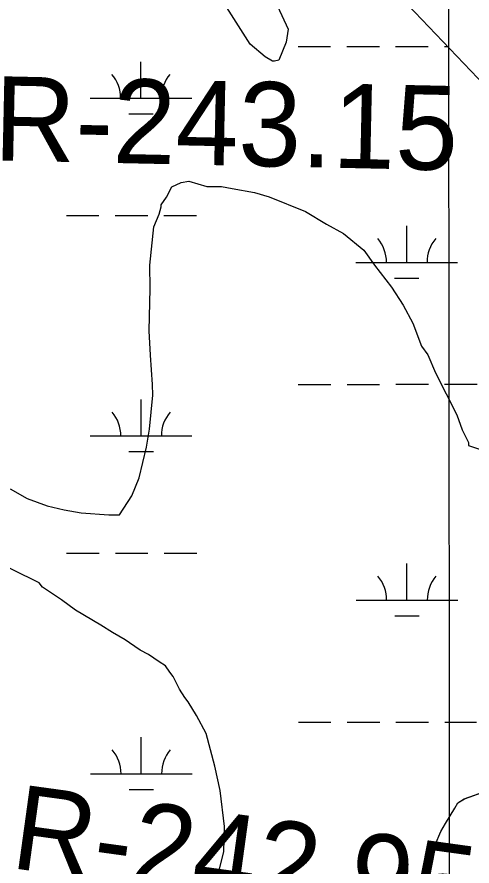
# Model space of a CAD drawing. Extents: x 3279314 to 3317160, y 734079 to 759431.
# Drawn here: x 3306641 to 3307089, y 744240 to 745077 of the extents above; entities that cross this region are included whole.
import ezdxf

# ---------------------------------------------------------------- set-up
doc = ezdxf.new("R2010")
doc.units = 0
for name, color, linetype in [('V-GRID-MAJR', 7, 'Continuous'), ('V-RIVR-RANG-IDEN', 7, 'Continuous'), ('V-SITE-VEGE', 7, 'Continuous'), ('V-TOPO-SHOR', 7, 'Continuous'), ('V-WETL-SWMP', 7, 'Continuous')]:
    doc.layers.add(name, color=color, linetype=linetype)

msp = doc.modelspace()

# ---------------------------------------------------------------- linework, layer by layer
at = {"layer": 'V-GRID-MAJR'}
msp.add_spline([(3307069.93, 739467.91), (3307065.52, 745527.13), (3307061.11, 751588.95), (3307056.71, 757650.81), (3307056.7, 757653.39)], degree=3, dxfattribs=at)
at = {"layer": 'V-SITE-VEGE'}
for points in [[(3306892.48, 745033.04), (3306885.17, 745037.18), (3306870.52, 745049.61), (3306847.42, 745085.97)], [(3306897.43, 745087.25), (3306907.96, 745064.38), (3306905.94, 745051.86), (3306898.73, 745034.11), (3306894.56, 745033.05), (3306892.48, 745033.04)], [(3306634.32, 744611.6), (3306651.04, 744602.31), (3306670.87, 744595.11), (3306687.56, 744591.02), (3306704.25, 744587.97), (3306731.35, 744586.02), (3306741.77, 744586.07), (3306754.19, 744604.88), (3306761.4, 744622.63), (3306768.55, 744652.89), (3306771.59, 744670.62), (3306774.56, 744703.98), (3306774.5, 744714.4), (3306772.28, 744743.56), (3306771.13, 744767.53), (3306771.97, 744809.21), (3306771.86, 744832.14), (3306775.85, 744869.67), (3306781, 744882.2), (3306783.04, 744889.51), (3306783.03, 744891.59), (3306788.21, 744898.91), (3306793.37, 744909.35), (3306802.73, 744913.57), (3306810.02, 744914.64), (3306827.76, 744909.52), (3306842.35, 744909.59), (3306852.78, 744907.56), (3306874.68, 744903.49), (3306889.29, 744899.39), (3306924.79, 744884.97), (3306945.69, 744872.57), (3306962.41, 744863.27), (3306982.28, 744846.7), (3306992.78, 744832.16), (3307009.55, 744810.35), (3307021.1, 744792.69), (3307030.56, 744775.02), (3307039.01, 744752.14), (3307045.3, 744743.83), (3307052.68, 744726.15), (3307073.72, 744684.57), (3307079, 744670.01), (3307085.31, 744657.53), (3307085.33, 744654.41), (3307104.12, 744648.24)], [(3306836.26, 744221.8), (3306844.45, 744254.14), (3306845.37, 744279.16), (3306841.03, 744314.56), (3306835.71, 744338.51), (3306827.21, 744370.77), (3306817.75, 744388.44), (3306809.35, 744401.95), (3306806.2, 744406.1), (3306800.95, 744414.41), (3306794.64, 744426.88), (3306791.5, 744431.04), (3306787.3, 744437.27), (3306781.02, 744441.41), (3306770.57, 744448.65), (3306762.21, 744452.78), (3306751.76, 744460.02), (3306747.57, 744463.13), (3306735.04, 744470.36), (3306723.54, 744477.6), (3306698.46, 744492.07), (3306684.86, 744502.43), (3306666.04, 744514.84), (3306662.9, 744519), (3306610.67, 744544.8)]]:
    msp.add_lwpolyline(points, dxfattribs=at)
at = {"layer": 'V-TOPO-SHOR'}
msp.add_lwpolyline([(3307047.25, 744232.71), (3307049.48, 744249.95), (3307052.54, 744260.93), (3307057.93, 744274.27), (3307062.57, 744282.13), (3307071.86, 744297.07), (3307074.95, 744302.57), (3307081.19, 744306.53), (3307085.87, 744308.13), (3307101.49, 744313.72), (3307116.34, 744317.73), (3307141.35, 744322.6), (3307154.65, 744324.26), (3307173.45, 744322.04), (3307192.26, 744319.04), (3307199.32, 744316.74), (3307218.9, 744314.53), (3307230.67, 744311.47), (3307247.92, 744307.68), (3307257.33, 744304.61), (3307270.65, 744302.36), (3307277.71, 744300.84), (3307290.25, 744297.8), (3307298.1, 744294.72)], dxfattribs=at)
at = {"layer": 'V-WETL-SWMP'}
for p, q in [((3307180.8, 744925.12), (3306990.41, 745125.7)), ((3307180.8, 744925.12), (3306990.41, 745125.7)), ((3306917.6, 745047.3), (3306949.6, 745047.32)), ((3306965.6, 745047.33), (3306997.6, 745047.35)), ((3307013.6, 745047.35), (3307045.6, 745047.37)), ((3307061.6, 745047.38), (3307064.75, 745047.38)), ((3306763.04, 744996.48), (3306763.02, 745032.48)), ((3306713.04, 744996.46), (3306813.04, 744996.51)), ((3306751.05, 744981.05), (3306775.05, 744981.06)), ((3306689.69, 744881.01), (3306721.69, 744881.03)), ((3306737.69, 744881.04), (3306769.69, 744881.06)), ((3306785.69, 744881.06), (3306817.69, 744881.08)), ((3307024.56, 744834.76), (3307024.54, 744870.76)), ((3306974.56, 744834.73), (3307074.56, 744834.78)), ((3307012.56, 744819.32), (3307036.56, 744819.33)), ((3306917.77, 744714.63), (3306949.77, 744714.65)), ((3306965.77, 744714.65), (3306997.77, 744714.67)), ((3307013.77, 744714.68), (3307045.77, 744714.7)), ((3307061.77, 744714.7), (3307093.77, 744714.72)), ((3306763.21, 744663.81), (3306763.19, 744699.81)), ((3306713.21, 744663.78), (3306813.21, 744663.83)), ((3306751.22, 744648.37), (3306775.22, 744648.38)), ((3306689.86, 744548.34), (3306721.86, 744548.36)), ((3306737.86, 744548.36), (3306769.86, 744548.38)), ((3306785.86, 744548.39), (3306817.86, 744548.41)), ((3307024.73, 744502.08), (3307024.71, 744538.08)), ((3306974.73, 744502.06), (3307074.73, 744502.11)), ((3307012.73, 744486.64), (3307036.73, 744486.66)), ((3306917.94, 744381.96), (3306949.94, 744381.97)), ((3306965.94, 744381.98), (3306997.94, 744382)), ((3307013.94, 744382), (3307045.94, 744382.02)), ((3307061.94, 744382.03), (3307093.26, 744382.04)), ((3306763.38, 744331.13), (3306763.36, 744367.13)), ((3306713.38, 744331.11), (3306813.38, 744331.16)), ((3306751.39, 744315.7), (3306775.39, 744315.71)), ((3307081.17, 744306.52), (3307101.48, 744313.71)), ((3307081.17, 744306.52), (3307101.48, 744313.71)), ((3307071.85, 744297.06), (3307074.94, 744302.57)), ((3307071.85, 744297.06), (3307074.94, 744302.57)), ((3307074.94, 744302.57), (3307081.17, 744306.52)), ((3307074.94, 744302.57), (3307081.17, 744306.52)), ((3307062.56, 744282.13), (3307071.85, 744297.06)), ((3307062.56, 744282.13), (3307071.85, 744297.06)), ((3307057.91, 744274.27), (3307062.56, 744282.13)), ((3307057.91, 744274.27), (3307062.56, 744282.13)), ((3307052.53, 744260.92), (3307057.91, 744274.27)), ((3307052.53, 744260.92), (3307057.91, 744274.27)), ((3307049.47, 744249.94), (3307052.53, 744260.92)), ((3307049.47, 744249.94), (3307052.53, 744260.92)), ((3307047.24, 744232.71), (3307049.47, 744249.94)), ((3307047.24, 744232.71), (3307049.47, 744249.94))]:
    msp.add_line(p, q, dxfattribs=at)
for centre, start, end in [((3306707.8, 744996.93), 359.25735, 40.801), ((3306818.28, 744996.99), 139.25734, 180.801), ((3306969.31, 744835.2), 359.25735, 40.801), ((3307079.8, 744835.26), 139.25734, 180.801), ((3306707.97, 744664.26), 359.25735, 40.801), ((3306818.45, 744664.31), 139.25734, 180.801), ((3306969.48, 744502.53), 359.25735, 40.801), ((3307079.97, 744502.58), 139.25734, 180.801), ((3306708.14, 744331.58), 359.25735, 40.801), ((3306818.62, 744331.64), 139.25734, 180.801)]:
    msp.add_arc(centre, 35.25, start, end, dxfattribs=at)

# ---------------------------------------------------------------- texts
at = {"layer": 'V-RIVR-RANG-IDEN'}
for s, rotation, p in [('R-243.15', 358.76517, (3306617.75, 744935.27)), ('R-242.95', 352.15268, (3306633.43, 744238.46))]:
    msp.add_text(s, height=83, rotation=rotation, dxfattribs=at).set_placement(p)

doc.saveas('drawing.dxf')
